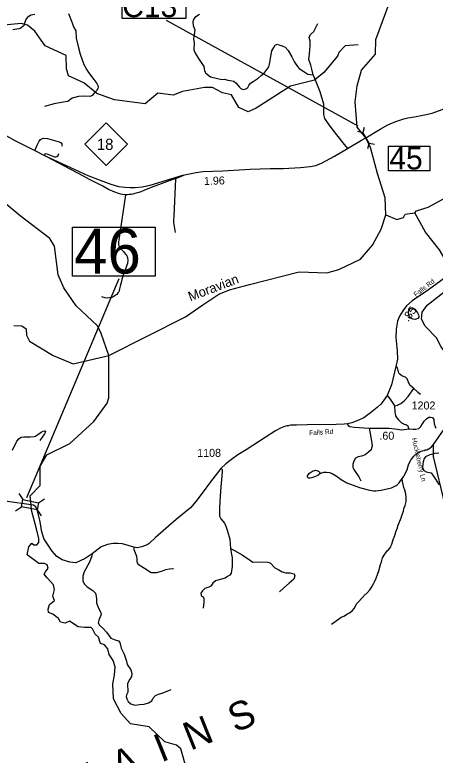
# Model space of a CAD drawing. Extents: x 1248089 to 1457196, y 820910 to 988753.
# Drawn here: x 1344378 to 1350941, y 848615 to 860169 of the extents above; entities that cross this region are included whole.
import ezdxf

# ---------------------------------------------------------------- set-up
doc = ezdxf.new("R2010")
doc.units = 0
for name, color, linetype in [('Exist Geographical Mountain Summit Label', 7, 'Continuous'), ('Exist Hydrographic Creek Single Shore', 7, 'Continuous'), ('Exist Hydrographic Misc Water Feature', 7, 'Continuous'), ('Exist Road Non-System Type 51', 7, 'Continuous'), ('Exist Road Primary NC Attributed', 7, 'Continuous'), ('Exist Road Primary NC Shield CELL', 7, 'Continuous'), ('Exist Road Primary NC Shield Number Label', 7, 'Continuous'), ('Exist Road Primary NC Structure Culvert CELL', 7, 'Continuous'), ('Exist Road Primary NC Structure Culvert Number Label', 7, 'Continuous'), ('Exist Road Secondary Structure Standard Bridge CELL', 7, 'Continuous'), ('Exist Road Secondary Structure Standard Bridge Number Label', 7, 'Continuous'), ('Exist Road Secondary Type 41 Attributed', 7, 'Continuous'), ('Exist Road Secondary Type 51 Attributed', 7, 'Continuous'), ('Exist Road Secondary Type 51 Label', 7, 'Continuous'), ('Prop CMT Slope Fill', 7, 'Continuous'), ('Prop GRAU CAT1 Cell', 7, 'Continuous'), ('Prop Lane Lines', 7, 'Continuous'), ('Scratch_Level_4', 7, 'Continuous')]:
    doc.layers.add(name, color=color, linetype=linetype)

msp = doc.modelspace()

# ---------------------------------------------------------------- linework, layer by layer
at = {"layer": 'Exist Hydrographic Creek Single Shore'}
for points in [[(1350010, 859555), (1350015, 859785), (1350342, 860672), (1350378, 860803), (1350338, 860863), (1350382, 860954), (1350534, 861033), (1350561, 861141), (1350738, 861239), (1350773, 861310), (1350816, 861404), (1350794, 861479), (1350757, 861524), (1350706, 861540), (1350670, 861562), (1350645, 861582), (1350632, 861634)], [(1349857, 858250), (1349722, 858416), (1349692, 858809), (1349722, 859062), (1349792, 859306), (1350010, 859555)], [(1350171, 857048), (1350160, 857314), (1350039, 857695), (1349928, 858096), (1349857, 858250)], [(1350622, 857079), (1350647, 857111), (1350832, 857166), (1351068, 857296), (1351435, 857646), (1351589, 857834), (1351810, 858036), (1352122, 858025), (1352379, 858066), (1352756, 858209), (1352804, 858125), (1352836, 858022), (1352873, 857873), (1352872, 857635)], [(1345844, 854850), (1347042, 855457), (1347313, 855641), (1347563, 855809), (1347731, 855877), (1348041, 855959), (1348817, 856159), (1349250, 856141), (1349435, 856196), (1349772, 856357), (1349960, 856576), (1350099, 856823), (1350171, 857048)], [(1344362, 855323), (1344487, 855314), (1344553, 855270), (1344559, 855168), (1344607, 855075), (1344977, 854851), (1345291, 854720), (1345844, 854850)], [(1344631, 852523), (1344619, 852664), (1344772, 852825), (1344774, 853127), (1344877, 853304), (1345239, 853477), (1345613, 853821), (1345820, 854109), (1345847, 854190), (1345844, 854850)], [(1347069, 848368), (1346968, 848712), (1346903, 848772), (1346721, 848825), (1346476, 849057), (1346185, 849105), (1346038, 849266), (1345918, 849495), (1345907, 849728), (1345935, 849862), (1345942, 849996), (1345915, 850091), (1345849, 850186), (1345832, 850275), (1345778, 850337), (1345714, 850358), (1345685, 850455), (1345634, 850505), (1345592, 850585), (1345568, 850609), (1345464, 850609), (1345367, 850616), (1345230, 850708), (1345162, 850678), (1345093, 850693), (1345062, 850746), (1344972, 850817), (1344905, 850844), (1344901, 850892), (1344919, 850965), (1344996, 851031), (1344970, 851099), (1344998, 851202), (1344980, 851275), (1344883, 851383), (1344835, 851441), (1344859, 851476), (1344898, 851536), (1344883, 851586), (1344839, 851608), (1344752, 851605), (1344573, 851741), (1344595, 851865), (1344642, 851922), (1344677, 851898), (1344721, 851900), (1344753, 851936), (1344752, 851998), (1344717, 852145), (1344637, 852438), (1344631, 852523)]]:
    msp.add_lwpolyline(points, dxfattribs=at)
at = {"layer": 'Exist Hydrographic Misc Water Feature'}
for points in [[(1349737, 859700), (1349537, 859687), (1349434, 859581), (1349416, 859525), (1349202, 859270), (1349058, 859149), (1348681, 859058), (1348148, 858711), (1348021, 858654), (1347873, 858723), (1347760, 858919), (1347619, 858954), (1347463, 859033), (1347338, 859035), (1346994, 858970), (1346851, 858914), (1346610, 858945), (1346415, 858781), (1345932, 858840), (1345660, 858941), (1345455, 859109), (1345215, 859216), (1345184, 859325), (1345181, 859535), (1344850, 859683), (1344689, 859913), (1344574, 860007), (1344475, 860032), (1343990, 859986)], [(1345844, 854850), (1345727, 855194), (1345671, 855313), (1345336, 855629), (1345143, 855908), (1345055, 856110), (1344998, 856561), (1344926, 856681), (1344459, 857032), (1343296, 858000), (1343024, 858180), (1342870, 858360), (1342798, 858493), (1342659, 858640), (1342503, 858735), (1342222, 858839), (1341407, 858941)], [(1350171, 857048), (1350344, 856976), (1350445, 857007), (1350471, 857059), (1350622, 857079)], [(1351884, 850048), (1351916, 850723), (1351813, 850991), (1351701, 851194), (1351220, 851696), (1351092, 851958), (1351096, 852516), (1350913, 853278), (1350915, 853464), (1351081, 853701), (1351305, 854422), (1351293, 854629), (1351034, 854986), (1350962, 855128), (1350783, 855309), (1350727, 855419), (1350737, 855527), (1350815, 855640), (1351146, 855899), (1351181, 855984), (1351097, 856350), (1351009, 856503), (1350790, 856776), (1350622, 857079)], [(1350683, 855468), (1350683, 855453), (1350668, 855429), (1350646, 855417), (1350630, 855414), (1350590, 855421), (1350554, 855440), (1350543, 855454), (1350529, 855486), (1350524, 855518), (1350525, 855540), (1350552, 855588), (1350568, 855597), (1350590, 855597), (1350621, 855576), (1350664, 855521), (1350679, 855489), (1350683, 855468)], [(1350427, 852932), (1350445, 852960), (1350453, 852968), (1350478, 853015), (1350507, 853086), (1350508, 853094), (1350531, 853162), (1350562, 853219), (1350608, 853282), (1350657, 853327), (1350681, 853342), (1350738, 853365), (1350770, 853372), (1350786, 853380), (1350810, 853383), (1350835, 853395), (1350843, 853394), (1350859, 853404), (1350881, 853425), (1350915, 853464)], [(1349143, 853012), (1349137, 853011), (1349125, 852991), (1349107, 852978), (1349028, 852950), (1348988, 852939), (1348964, 852939), (1348956, 852943), (1348946, 852956), (1348949, 852976), (1348957, 852991), (1348977, 853015), (1349008, 853038), (1349026, 853048), (1349070, 853061), (1349094, 853058), (1349118, 853050), (1349132, 853035), (1349143, 853012)], [(1349143, 853012), (1349202, 853032), (1349244, 853033), (1349288, 853027), (1349333, 853010), (1349397, 852977), (1349471, 852919), (1349562, 852867), (1349761, 852794), (1349892, 852757), (1349975, 852741), (1350016, 852742), (1350096, 852752), (1350257, 852788), (1350329, 852823), (1350346, 852836), (1350376, 852866), (1350427, 852932)], [(1349320, 850659), (1349450, 850752), (1349475, 850767), (1349515, 850786), (1349572, 850821), (1349604, 850836), (1349651, 850871), (1349676, 850905), (1349718, 850982), (1349820, 851091), (1349826, 851101), (1349877, 851150), (1349921, 851197), (1349950, 851244), (1349958, 851252), (1349983, 851299), (1349991, 851323), (1350021, 851380), (1350046, 851450), (1350046, 851458), (1350055, 851473), (1350085, 851593), (1350102, 851632), (1350120, 851696), (1350153, 851751), (1350198, 851808), (1350213, 851822), (1350248, 851869), (1350252, 851885), (1350265, 851908), (1350282, 851980), (1350308, 852043), (1350308, 852051), (1350320, 852075), (1350325, 852099), (1350351, 852162), (1350351, 852170), (1350359, 852186), (1350359, 852194), (1350414, 852329), (1350414, 852339), (1350444, 852424), (1350453, 852464), (1350472, 852511), (1350483, 852551), (1350488, 852575), (1350489, 852639), (1350483, 852695), (1350468, 852751), (1350453, 852792), (1350431, 852888), (1350427, 852932)]]:
    msp.add_lwpolyline(points, dxfattribs=at)
at = {"layer": 'Exist Road Non-System Type 51'}
for p, q in [((1349478, 853751), (1349479, 853751)), ((1348642, 853748), (1348646, 853748))]:
    msp.add_line(p, q, dxfattribs=at)
for points in [[(1344688, 860174), (1344630, 860163), (1344605, 860149), (1344588, 860145), (1344555, 860106), (1344528, 860038), (1344522, 860009), (1344506, 859993), (1344473, 859962), (1344442, 859951), (1344380, 859941), (1344347, 859937)], [(1345218, 860188), (1345274, 860046), (1345292, 859981), (1345329, 859921), (1345338, 859805), (1345373, 859656), (1345398, 859553), (1345456, 859393), (1345501, 859313), (1345528, 859269), (1345609, 859162), (1345656, 859096), (1345672, 859065), (1345677, 859038), (1345674, 859020), (1345652, 858983), (1345615, 858949), (1345586, 858910), (1345552, 858892), (1345468, 858900), (1345373, 858892), (1345271, 858869), (1345207, 858815), (1345135, 858805), (1344994, 858778), (1344839, 858738)], [(1347263, 860173), (1347186, 860127), (1347166, 860096), (1347157, 860061), (1347162, 860003), (1347186, 859935), (1347170, 859792), (1347180, 859728), (1347174, 859624), (1347193, 859573), (1347246, 859488), (1347327, 859361), (1347339, 859293), (1347358, 859260), (1347432, 859200), (1347523, 859183), (1347608, 859161), (1347652, 859165), (1347701, 859150), (1347742, 859144), (1347798, 859132), (1347833, 859103), (1347879, 859047), (1347906, 859020), (1347943, 859003)], [(1349577, 858084), (1349506, 858170), (1349350, 858369), (1349274, 858469), (1349217, 858550), (1349203, 858612), (1349200, 858776), (1349144, 858967), (1349061, 859176), (1349034, 859232), (1349014, 859320), (1348999, 859386), (1348967, 859470), (1348980, 859558), (1348987, 859683), (1348989, 859757), (1348975, 859816), (1348994, 859860), (1349048, 859909), (1349107, 860036)], [(1347943, 859003), (1347985, 859016), (1348014, 859036), (1348029, 859065), (1348058, 859104), (1348100, 859127), (1348176, 859178), (1348223, 859220), (1348269, 859257), (1348318, 859320), (1348343, 859360), (1348355, 859401), (1348362, 859450), (1348370, 859492), (1348379, 859551), (1348389, 859605), (1348419, 859661), (1348441, 859693), (1348475, 859710), (1348502, 859703), (1348553, 859683), (1348597, 859666), (1348644, 859612), (1348703, 859514), (1348742, 859428), (1348789, 859362), (1348815, 859333), (1348891, 859283), (1348950, 859244), (1349034, 859232)], [(1344689, 858051), (1344729, 858137), (1344756, 858199), (1344778, 858224), (1344797, 858235), (1344828, 858243), (1344888, 858237), (1345068, 858189), (1345103, 858173), (1345113, 858156), (1345111, 858121)], [(1344842, 857974), (1344853, 857999), (1344865, 858005), (1344892, 857997), (1344973, 857962), (1344995, 857955), (1345018, 857953), (1345033, 857959), (1345057, 857974), (1345066, 858005)], [(1347010, 857660), (1346975, 857646), (1346887, 857610), (1346830, 857593), (1346661, 857531), (1346506, 857472), (1346393, 857426), (1346346, 857409), (1346314, 857397), (1346274, 857384), (1346215, 857369), (1346195, 857366), (1346161, 857363), (1346137, 857361), (1346117, 857361), (1346106, 857362), (1346103, 857362), (1346057, 857365), (1346035, 857369), (1345999, 857380), (1345938, 857403), (1345843, 857445), (1345752, 857495), (1345639, 857553), (1345544, 857601), (1345448, 857649), (1344878, 857953)], [(1346887, 857610), (1346863, 857026), (1346856, 856966), (1346857, 856928), (1346866, 856868), (1346880, 856770)], [(1346106, 857362), (1346008, 856693), (1346001, 856659), (1345996, 856625), (1345996, 856605), (1345998, 856593), (1345999, 856577), (1346001, 856569), (1346007, 856551), (1346018, 856535), (1346042, 856508), (1346075, 856474), (1346108, 856435), (1346118, 856423), (1346126, 856407), (1346130, 856399), (1346135, 856382), (1346137, 856374), (1346141, 856338), (1346140, 856324), (1346138, 856306), (1346135, 856286), (1346127, 856261), (1346095, 856171), (1346076, 856121), (1346066, 856098), (1346050, 856040), (1346038, 855992), (1346024, 855932), (1346013, 855893), (1346009, 855865), (1346001, 855845), (1345988, 855829), (1345970, 855807), (1345951, 855792), (1345923, 855772), (1345911, 855767), (1345891, 855759), (1345853, 855752), (1345824, 855746), (1345787, 855751), (1345739, 855766)], [(1350609, 854337), (1350544, 854390), (1350524, 854436), (1350502, 854489), (1350478, 854515), (1350455, 854520), (1350420, 854536), (1350386, 854562), (1350371, 854578), (1350361, 854619), (1350354, 854658), (1350328, 854680)], [(1350307, 854066), (1350350, 854078), (1350404, 854106), (1350458, 854147), (1350517, 854213), (1350609, 854337)], [(1350609, 854337), (1350670, 854280), (1350711, 854247)], [(1350190, 854230), (1350239, 854172), (1350299, 854078), (1350307, 854066)], [(1350307, 854066), (1350313, 853975), (1350322, 853913), (1350338, 853884), (1350370, 853847), (1350416, 853804), (1350458, 853783), (1350482, 853775), (1350499, 853766), (1350515, 853755), (1350520, 853735), (1350529, 853706)], [(1344341, 853376), (1344411, 853516), (1344442, 853554), (1344476, 853577), (1344519, 853584), (1344574, 853584), (1344619, 853584), (1344678, 853588), (1344703, 853595), (1344791, 853656), (1344821, 853674), (1344846, 853676), (1344857, 853663), (1344843, 853631), (1344769, 853525)], [(1349911, 853719), (1349927, 853637), (1349947, 853517), (1349954, 853444), (1349947, 853407), (1349940, 853379), (1349899, 853343), (1349849, 853303), (1349792, 853284), (1349736, 853271), (1349697, 853250), (1349669, 853206), (1349653, 853155), (1349656, 853107), (1349670, 853074), (1349746, 852958), (1349780, 852896)], [(1347593, 853088), (1347607, 853082), (1347615, 853071), (1347613, 853038), (1347590, 852742), (1347571, 852481), (1347571, 852392), (1347573, 852346), (1347596, 852305), (1347651, 852236), (1347674, 852188), (1347699, 852110), (1347737, 851984), (1347747, 851840), (1347762, 851748), (1347769, 851699), (1347772, 851656), (1347771, 851560), (1347754, 851455), (1347735, 851427), (1347699, 851402), (1347661, 851377), (1347607, 851360), (1347548, 851349), (1347510, 851334), (1347470, 851299), (1347440, 851252), (1347406, 851237), (1347345, 851214), (1347309, 851178), (1347284, 851142), (1347285, 851116), (1347289, 851101), (1347316, 851088), (1347331, 851061), (1347329, 851004), (1347316, 850909)], [(1346237, 851861), (1346238, 851823), (1346256, 851771), (1346276, 851720), (1346282, 851672), (1346282, 851630), (1346304, 851598), (1346405, 851534), (1346507, 851468), (1346538, 851464), (1346596, 851468), (1346684, 851494), (1346734, 851512), (1346791, 851524), (1346843, 851530), (1346855, 851531)], [(1347747, 851840), (1347806, 851811), (1347929, 851740), (1348056, 851652), (1348095, 851627), (1348230, 851634), (1348330, 851627), (1348365, 851617), (1348436, 851539), (1348497, 851509), (1348553, 851475), (1348610, 851463), (1348678, 851463), (1348737, 851446), (1348747, 851416), (1348735, 851362), (1348659, 851298), (1348570, 851222), (1348509, 851166)], [(1345585, 851759), (1345580, 851726), (1345546, 851627), (1345463, 851477), (1345440, 851409), (1345438, 851371), (1345442, 851337), (1345460, 851289), (1345510, 851241), (1345594, 851185), (1345635, 851144), (1345644, 851117), (1345653, 851060), (1345653, 850990), (1345680, 850926), (1345723, 850838), (1345725, 850812), (1345689, 850723), (1345680, 850680), (1345698, 850644), (1345754, 850599), (1345809, 850535), (1345875, 850442), (1345904, 850429), (1345945, 850415), (1345997, 850399), (1346015, 850374), (1346039, 850287), (1346085, 850194), (1346121, 850083), (1346134, 850031), (1346191, 849947), (1346205, 849890), (1346200, 849843), (1346173, 849802), (1346139, 849732), (1346143, 849597), (1346119, 849559), (1346116, 849531), (1346125, 849495), (1346146, 849452), (1346189, 849416), (1346250, 849398), (1346325, 849405), (1346399, 849411), (1346467, 849434), (1346515, 849463), (1346535, 849502), (1346574, 849545), (1346621, 849565), (1346680, 849581), (1346818, 849638)]]:
    msp.add_lwpolyline(points, dxfattribs=at)
at = {"layer": 'Exist Road Primary NC Attributed'}
for points in [[(1349857, 858250), (1350081, 858384), (1350201, 858452), (1350273, 858484), (1350342, 858511), (1350449, 858546), (1350514, 858561), (1350618, 858579), (1350774, 858608), (1350895, 858632), (1351051, 858692), (1351159, 858753), (1351258, 858819), (1351389, 858902), (1351514, 858968), (1351884, 859151), (1352175, 859288), (1352454, 859408), (1352744, 859517), (1352843, 859550)], [(1343226, 858792), (1343312, 858758), (1343396, 858722), (1343510, 858666), (1343699, 858561), (1343952, 858433), (1344113, 858352), (1344380, 858210), (1344689, 858051), (1344842, 857974), (1345181, 857816), (1345518, 857661), (1345712, 857587), (1345878, 857527), (1345995, 857492), (1346095, 857478), (1346181, 857475), (1346258, 857475), (1346367, 857487), (1346493, 857510), (1347001, 857667)], [(1347001, 857667), (1347207, 857711), (1347311, 857726), (1347626, 857736), (1348054, 857759), (1348363, 857769), (1348567, 857773), (1348838, 857788), (1348987, 857801), (1349079, 857816), (1349166, 857853), (1349367, 857962), (1349572, 858081), (1349791, 858211), (1349857, 858250)]]:
    msp.add_lwpolyline(points, dxfattribs=at)
at = {"layer": 'Exist Road Primary NC Shield CELL'}
msp.add_lwpolyline([(1345471, 858151), (1345804, 858484), (1346137, 858151), (1345804, 857818)], close=True, dxfattribs=at)
at = {"layer": 'Exist Road Primary NC Structure Culvert CELL'}
for p, q in [((1349833, 858412), (1349810, 858332)), ((1349729, 858351), (1349810, 858332)), ((1349810, 858332), (1349911, 858161)), ((1349888, 858081), (1349911, 858161)), ((1349992, 858143), (1349911, 858161))]:
    msp.add_line(p, q, dxfattribs=at)
at = {"layer": 'Exist Road Primary NC Structure Culvert Number Label'}
msp.add_line((1349736, 858430), (1346745, 860079), dxfattribs=at)
msp.add_lwpolyline([(1346052, 860492), (1347047, 860492), (1347047, 860113), (1346052, 860113)], close=True, dxfattribs=at)
at = {"layer": 'Exist Road Secondary Structure Standard Bridge CELL'}
for p, q in [((1344442, 852698), (1344505, 852604)), ((1344748, 852555), (1344842, 852617)), ((1344388, 852428), (1344482, 852490)), ((1344726, 852444), (1344788, 852350))]:
    msp.add_line(p, q, dxfattribs=at)
msp.add_lwpolyline([(1344505, 852604), (1344748, 852555), (1344725, 852442), (1344482, 852490)], close=True, dxfattribs=at)
at = {"layer": 'Exist Road Secondary Structure Standard Bridge Number Label'}
msp.add_line((1344568, 852638), (1346009, 856054), dxfattribs=at)
for points in [[(1350211, 858118), (1350855, 858118), (1350855, 857736), (1350211, 857736)], [(1345278, 856857), (1346567, 856857), (1346567, 856092), (1345278, 856092)]]:
    msp.add_lwpolyline(points, close=True, dxfattribs=at)
at = {"layer": 'Exist Road Secondary Type 41 Attributed'}
for points in [[(1350939, 853745), (1350948, 853717)], [(1350995, 853328), (1350937, 853321), (1350859, 853302), (1350791, 853272), (1350769, 853244), (1350752, 853191), (1350740, 853114), (1350748, 853082), (1350763, 853056), (1350799, 853037), (1350878, 853020), (1350912, 852971), (1351003, 852833)]]:
    msp.add_lwpolyline(points, dxfattribs=at)
at = {"layer": 'Exist Road Secondary Type 51 Attributed'}
for points in [[(1351222, 856159), (1350834, 855878), (1350582, 855707), (1350494, 855629), (1350433, 855548), (1350384, 855467), (1350354, 855386), (1350331, 855265), (1350328, 855133), (1350348, 854925), (1350350, 854795), (1350328, 854680), (1350260, 854393), (1350190, 854230), (1350141, 854156), (1350092, 854094), (1350037, 854039), (1349932, 853956), (1349828, 853880), (1349707, 853828), (1349640, 853800), (1349572, 853787)], [(1349572, 853787), (1349583, 853758), (1349606, 853743), (1349676, 853736), (1349911, 853719), (1350106, 853721), (1350223, 853719), (1350351, 853702), (1350412, 853692), (1350458, 853696), (1350529, 853706), (1350597, 853704), (1350640, 853704), (1350684, 853715), (1350716, 853743), (1350767, 853826), (1350805, 853866), (1350840, 853889), (1350869, 853891), (1350897, 853885), (1350918, 853855), (1350927, 853785), (1350939, 853745)], [(1349572, 853787), (1349522, 853781), (1349395, 853777), (1348942, 853768), (1348776, 853766), (1348689, 853766), (1348606, 853749), (1348523, 853719), (1348446, 853677), (1348286, 853575), (1347989, 853382), (1347860, 853301), (1347760, 853231), (1347670, 853161), (1347593, 853088), (1347540, 853020), (1347435, 852881), (1347304, 852705), (1347204, 852575), (1347122, 852476), (1346897, 852293), (1346576, 852012), (1346476, 851919), (1346442, 851897), (1346363, 851865), (1346289, 851853), (1346237, 851861), (1346061, 851915), (1345984, 851921), (1345914, 851921), (1345825, 851902), (1345728, 851865), (1345585, 851759), (1345475, 851682), (1345398, 851646), (1345332, 851617), (1345236, 851625), (1345117, 851663), (1345036, 851716), (1344960, 851797), (1344867, 851941), (1344829, 851999), (1344801, 852103), (1344767, 852281), (1344729, 852444), (1344706, 852493), (1344672, 852516), (1344631, 852523)], [(1344631, 852523), (1344264, 852575), (1344186, 852579), (1344116, 852580), (1344009, 852568), (1343856, 852512), (1343536, 852361), (1343293, 852237), (1343230, 852195), (1343091, 852093), (1342967, 852020), (1342874, 851965), (1342829, 851948), (1342783, 851943), (1342718, 851943), (1342655, 851960), (1342582, 851986), (1342373, 852065), (1342190, 852142), (1341964, 852262), (1341752, 852393), (1341642, 852465)]]:
    msp.add_lwpolyline(points, dxfattribs=at)

# ---------------------------------------------------------------- texts
at = {"layer": 'Exist Geographical Mountain Summit Label'}
msp.add_text('M  O  U  N  T  A  I  N  S', height=440, rotation=21.9503, dxfattribs=at).set_placement((1342480, 846813))
at = {"layer": 'Exist Road Primary NC Shield Number Label'}
msp.add_text('18', height=175, dxfattribs=at).set_placement((1345658, 858061))
at = {"layer": 'Exist Road Primary NC Structure Culvert Number Label'}
msp.add_text('C13', height=350, dxfattribs=at).set_placement((1346055, 860132))
at = {"layer": 'Exist Road Secondary Structure Standard Bridge Number Label'}
for s, height, p in [('45', 350, (1350224, 857756)), ('46', 700, (1345304, 856132))]:
    msp.add_text(s, height=height, dxfattribs=at).set_placement(p)
at = {"layer": 'Exist Road Secondary Type 51 Label'}
for s, rotation, p in [('Falls Rd', 37.7338, (1350640, 855763)), ('Falls Rd', 3.6527, (1348975, 853607)), ('Huckleberry Ln', 282.6355, (1350576, 853559))]:
    msp.add_text(s, height=75, rotation=rotation, dxfattribs=at).set_placement(p)
at = {"layer": 'Prop CMT Slope Fill'}
msp.add_text('1.96', height=125, rotation=1.8055, dxfattribs=at).set_placement((1347332, 857513))
at = {"layer": 'Prop GRAU CAT1 Cell'}
for s, rotation, p in [('.85', 53.3659, (1350519, 855372)), ('.60', 359.6249, (1350069, 853539))]:
    msp.add_text(s, height=125, rotation=rotation, dxfattribs=at).set_placement(p)
at = {"layer": 'Prop Lane Lines'}
for s, p in [('1202', (1350572, 854010)), ('1108', (1347225, 853271))]:
    msp.add_text(s, height=125, dxfattribs=at).set_placement(p)
at = {"layer": 'Scratch_Level_4'}
msp.add_text('Moravian', height=150, rotation=20.8609, dxfattribs=at).set_placement((1347118, 855695))

doc.saveas('drawing.dxf')
